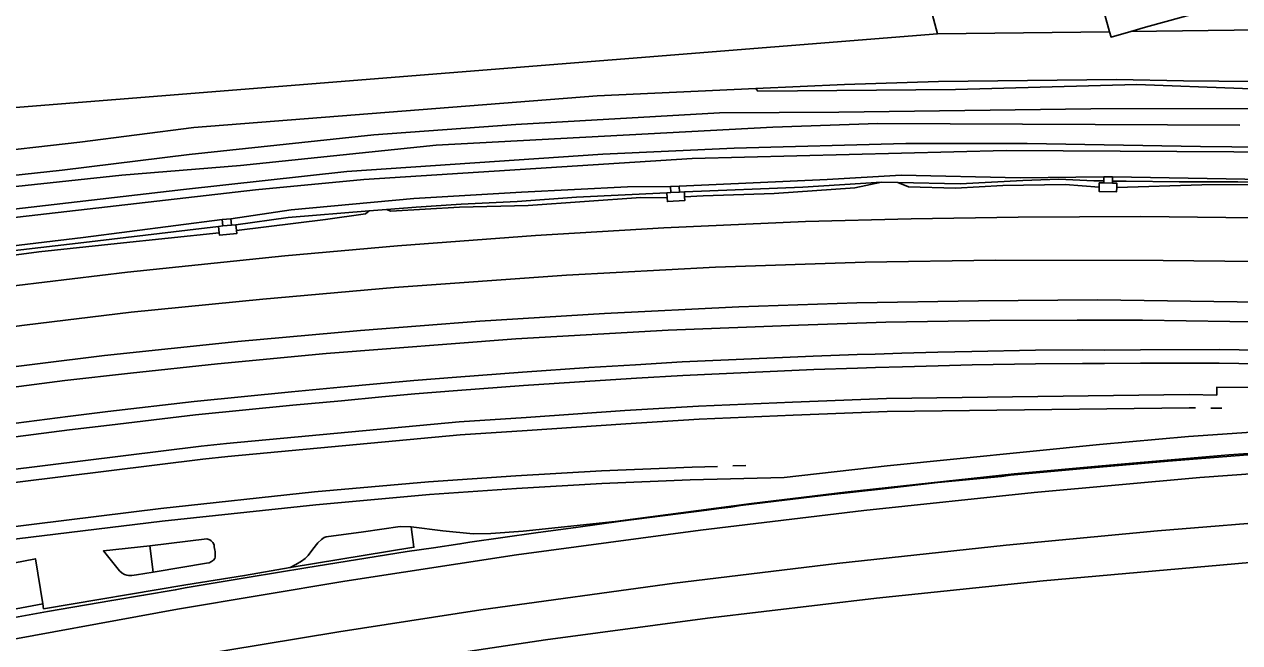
# Model space of a CAD drawing. Extents: x 161477 to 163040, y 383680 to 384868.
# Drawn here: x 162529.4 to 162668.4, y 383992.1 to 384062.8 of the extents above; entities that cross this region are included whole.
import ezdxf

# ---------------------------------------------------------------- set-up
doc = ezdxf.new("R2010")
doc.units = 0
for name, color, linetype in [('IMGEO_Gemengd_bos', 7, 'Continuous'), ('IMGEO_Grasland_overig', 7, 'Continuous'), ('IMGEO_Hek', 7, 'Continuous'), ('IMGEO_Loofbos', 7, 'Continuous'), ('IMGEO_Perron', 7, 'Continuous'), ('IMGEO_Spoor', 7, 'Continuous'), ('IMGEO_Spoorbaan_halfverhard', 7, 'Continuous'), ('IMGEO_Terreindeel_open', 7, 'Continuous'), ('IMGEO_Voetpad_op_trap', 7, 'Continuous'), ('IMGEO_Waterloop', 7, 'Continuous')]:
    doc.layers.add(name, color=color, linetype=linetype)

msp = doc.modelspace()

# ---------------------------------------------------------------- linework, layer by layer
at = {"layer": 'IMGEO_Gemengd_bos'}
for points in [[(162655.99, 384062.03), (162653.72, 384061.39), (162653.56, 384062)], [(162613.08, 384055.51), (162623.24, 384055.98), (162633.99, 384056.32), (162654.33, 384056.55), (162662, 384056.38), (162686.23, 384056.14), (162691.9, 384055.83), (162699.38, 384055.27)], [(162397.69, 384024.41), (162403.09, 384025.61), (162446.18, 384034.84), (162483.35, 384042.4), (162500, 384044.89), (162511.54, 384046.62), (162535.75, 384049.36), (162548.79, 384051.04), (162594.95, 384054.68), (162613.08, 384055.51)]]:
    msp.add_lwpolyline(points, dxfattribs=at)
at = {"layer": 'IMGEO_Grasland_overig'}
for points in [[(162434.97, 384025.14), (162473.66, 384032.52), (162494.44, 384036.08), (162507.7, 384038.18), (162528.6, 384040.8), (162555.85, 384043.91), (162568.23, 384045.1), (162605.81, 384047.52), (162641.73, 384048.42), (162674.28, 384048.21), (162685.79, 384048.25), (162691.98, 384048.67), (162694.08, 384048.78), (162695.07, 384049.01), (162695.88, 384049.31), (162696.95, 384049.98), (162698.29, 384051.54), (162698.81, 384052.63), (162699.16, 384053.54), (162699.33, 384054.39), (162699.38, 384055.27)], [(162680.83, 384055.05), (162656.66, 384055.98), (162635.93, 384055.39), (162613.32, 384055.2), (162613.08, 384055.51)], [(162428.2, 384024.54), (162465.46, 384031.71), (162479.42, 384034.28), (162492.9, 384036.58), (162516.99, 384040.41), (162547.61, 384043.96), (162566.3, 384046), (162595.58, 384048), (162610.6, 384048.69), (162630.24, 384049.22), (162644.14, 384049.22), (162663.96, 384048.87), (162678.32, 384048.71)], [(162652.88, 384045.42), (162643.34, 384045.31), (162629.72, 384045.58), (162621.23, 384045.1), (162604.31, 384044.35)], [(162704.18, 384044.18), (162694.99, 384044.72), (162683.69, 384045.18), (162673.36, 384045.06), (162653.88, 384045.41)], [(162603.31, 384044.29), (162598.4, 384044.26), (162586.28, 384043.66), (162573.96, 384042.93), (162559.92, 384041.62), (162553.02, 384040.62)], [(162627.45, 384044.8), (162618.45, 384044.22), (162604.91, 384043.69)], [(162629.31, 384044.76), (162636.45, 384044.62), (162643.64, 384045), (162647.75, 384045.14), (162651.74, 384044.95), (162652.88, 384044.93)], [(162652.88, 384044.71), (162652.37, 384044.71), (162652.37, 384044.21)], [(162704.16, 384043.77), (162701.02, 384044.11), (162697.9, 384044.3), (162695.62, 384044.27), (162689.83, 384044.53), (162686.89, 384044.75), (162683.51, 384044.91), (162676.3, 384044.73), (162668.23, 384044.82), (162661.52, 384044.83), (162655.43, 384044.9), (162653.88, 384044.92)], [(162654.37, 384044.2), (162654.37, 384044.7), (162653.88, 384044.7)], [(162602.91, 384043.57), (162592.56, 384043.08), (162585.79, 384042.59), (162579.36, 384042.29), (162574.24, 384041.95), (162570.82, 384041.67)], [(162603.35, 384043.6), (162602.91, 384043.57)], [(162602.91, 384043.57), (162602.94, 384043)], [(162604.91, 384043.69), (162604.35, 384043.66)], [(162604.94, 384043.1), (162604.91, 384043.69)], [(162553.61, 384039.93), (162559.57, 384040.76), (162568.86, 384041.51)], [(162552.02, 384040.52), (162536.13, 384038.46), (162514.45, 384035.89), (162502.14, 384034.26)], [(162509.19, 384034.69), (162510.26, 384034.87), (162536.22, 384037.88), (162548.05, 384039.31), (162551.62, 384039.74)], [(162552.1, 384039.79), (162551.62, 384039.74)], [(162551.62, 384039.74), (162551.69, 384039.02)], [(162553.61, 384039.93), (162553.09, 384039.88)], [(162553.68, 384039.26), (162553.61, 384039.93)]]:
    msp.add_lwpolyline(points, dxfattribs=at)
at = {"layer": 'IMGEO_Hek'}
for points in [[(162677.99, 384098.32), (162685.45, 384070.19), (162657.67, 384062.51), (162655.99, 384062.03), (162653.72, 384061.39), (162653.56, 384062), (162646.81, 384086.59), (162650.7, 384087.78), (162650.77, 384087.8)], [(162963.48, 384021.21), (162956.78, 384021.72), (162948.64, 384028.55), (162904.89, 384031.2), (162901.33, 384037.86), (162815.4, 384045.56), (162756.54, 384051.16), (162725.27, 384053.76), (162715.57, 384054.2), (162705.51, 384054.81), (162699.38, 384055.27), (162691.9, 384055.83), (162686.23, 384056.14), (162662, 384056.38)], [(162783.58, 384020.92), (162765.65, 384022.78), (162762.13, 384023.21), (162748.21, 384024.53), (162740.88, 384025.16), (162728.22, 384026.17), (162720.61, 384026.76), (162712.26, 384027.17), (162702.26, 384027.74), (162694.75, 384028.09), (162692.26, 384028.12), (162687.32, 384028.38), (162679.79, 384028.6), (162672.31, 384028.8), (162657.3, 384029), (162649.84, 384029), (162639.87, 384028.96), (162627.97, 384028.78), (162617.96, 384028.45), (162603.04, 384027.88), (162585.63, 384026.87), (162563.92, 384025.2), (162551.48, 384024.04), (162541.56, 384022.94)], [(162541.56, 384022.94), (162534.05, 384022.1), (162516.74, 384019.88), (162506.87, 384018.46), (162494.51, 384016.55), (162484.75, 384014.94), (162471.06, 384012.45), (162458.79, 384010.15), (162442.73, 384006.91), (162420.74, 384002.28)], [(162524.45, 383994.35), (162532.06, 383995.7), (162539.4, 383996.97), (162543.04, 383997.57), (162546.67, 383998.18), (162547.8, 383998.4), (162551.46, 383999.02), (162555.13, 383999.63), (162561.61, 384000.69), (162573.21, 384002.55), (162576.22, 384002.99), (162579.23, 384003.43), (162580.37, 384003.63), (162584.14, 384004.16), (162587.9, 384004.69), (162592.77, 384005.35), (162597.63, 384006.02), (162607.49, 384007.3), (162608.86, 384007.48), (162610.24, 384007.65), (162611.32, 384007.81), (162616.37, 384008.42), (162621.43, 384009.04), (162627.67, 384009.74), (162633.92, 384010.44), (162641.17, 384011.16), (162642.21, 384011.28), (162645.99, 384011.63), (162649.76, 384011.99), (162655.02, 384012.44), (162660.27, 384012.9), (162672.23, 384013.85)]]:
    msp.add_lwpolyline(points, dxfattribs=at)
at = {"layer": 'IMGEO_Loofbos'}
for points in [[(162633.88, 384061.75), (162621.99, 384106.21)], [(162653.56, 384062), (162646.81, 384086.59), (162650.7, 384087.78), (162650.77, 384087.8)], [(162685.45, 384070.19), (162657.67, 384062.51), (162655.99, 384062.03)], [(162653.56, 384062), (162633.88, 384061.75)], [(162655.99, 384062.03), (162688.46, 384062.45)], [(162502.61, 384051.26), (162633.88, 384061.75)]]:
    msp.add_lwpolyline(points, dxfattribs=at)
at = {"layer": 'IMGEO_Perron'}
for points in [[(162672.83, 384024), (162666.09, 384024.1), (162657.09, 384024.09), (162652.96, 384024.07), (162650.44, 384024.07), (162645.08, 384024.03), (162637.83, 384023.91), (162633.94, 384023.8), (162629.85, 384023.7), (162626.77, 384023.6), (162624.72, 384023.54), (162619.72, 384023.37), (162612.22, 384023.03), (162604.73, 384022.7), (162599.43, 384022.38), (162594.09, 384022.06), (162586.51, 384021.54), (162578.97, 384020.98), (162574.08, 384020.59), (162570.28, 384020.25), (162565.69, 384019.81), (162560.1, 384019.3), (162548.99, 384018.18), (162539.14, 384017.03), (162534.56, 384016.49), (162526.28, 384015.4)], [(162414.54, 383992.33), (162441.39, 383997.91), (162470.06, 384002.95), (162497.05, 384007.41), (162522.84, 384011.3), (162549.64, 384014.62), (162552.53, 384014.92), (162579.15, 384017.41), (162586.82, 384017.89), (162598.1, 384018.67), (162606.53, 384019.18), (162617.29, 384019.65), (162628.05, 384020.06), (162662.67, 384020.5), (162665.82, 384020.45), (162665.82, 384021.34), (162669.46, 384021.3)], [(162670.91, 384016.3), (162662.58, 384015.7), (162652.39, 384014.79), (162628.11, 384012.38), (162616.31, 384011.01), (162605.57, 384010.75), (162595.48, 384010.33), (162585.7, 384009.78), (162575.74, 384009.08), (162562.75, 384007.92), (162545.16, 384006.05), (162527.02, 384003.82), (162504.95, 384000.61), (162487.83, 383997.8), (162472.86, 383995.32), (162451.24, 383991.62), (162434.8, 383988.45)], [(162573.65, 384005.4), (162577.29, 384004.94), (162580.76, 384004.58), (162582.78, 384004.64), (162586.48, 384004.9), (162597, 384005.99), (162612.59, 384008.06), (162623.31, 384009.36), (162642.65, 384011.45), (162652.67, 384012.35), (162667.2, 384013.61), (162678.84, 384014.42)], [(162573.65, 384005.4), (162572.4, 384005.42), (162568.19, 384004.82), (162563.92, 384004.24), (162563.71, 384004.16), (162563.38, 384003.95), (162562.97, 384003.56), (162562.41, 384002.82), (162561.87, 384002.1), (162561.51, 384001.76), (162561.09, 384001.45), (162560.47, 384001.07), (162559.82, 384000.72)], [(162544.13, 384000.22), (162544.36, 384000.25), (162550.24, 384001.22), (162550.55, 384001.27), (162550.8, 384001.41), (162551.04, 384001.57), (162551.18, 384001.76), (162551.23, 384001.9), (162551.24, 384002), (162551.24, 384002.17), (162551.23, 384002.55), (162551.2, 384002.72), (162551.15, 384002.9), (162551.13, 384003.1), (162551.11, 384003.29), (162551.08, 384003.41), (162550.95, 384003.6), (162550.79, 384003.78), (162550.62, 384003.9), (162550.27, 384004.01), (162543.75, 384003.21)], [(162543.75, 384003.21), (162538.45, 384002.64), (162540.28, 384000.36), (162540.61, 384000.08), (162540.87, 383999.94), (162541.11, 383999.85), (162541.31, 383999.83), (162541.68, 383999.82), (162542.22, 383999.89), (162544.13, 384000.22)], [(162531.52, 383996.57), (162530.67, 384001.73), (162521.61, 383999.98)], [(162531.52, 383996.57), (162531.61, 383996.02), (162547.89, 383998.74), (162554.59, 383999.82), (162559.82, 384000.72)]]:
    msp.add_lwpolyline(points, dxfattribs=at)
at = {"layer": 'IMGEO_Spoor'}
for points in [[(162964.7, 384017.32), (162763.63, 384035.31), (162746.31, 384036.79), (162727.45, 384038.17), (162709.74, 384039.34), (162690.4, 384040.13), (162670.1, 384040.71), (162657.12, 384040.88), (162643.1, 384040.8), (162630.86, 384040.62), (162618.77, 384040.28), (162602.55, 384039.57), (162587.86, 384038.71), (162572.09, 384037.53), (162559.19, 384036.38), (162541.21, 384034.52), (162525.34, 384032.6), (162509.14, 384030.36), (162493.36, 384027.95), (162475.98, 384025), (162457.2, 384021.48), (162440.93, 384018.2), (162423.7, 384014.55)], [(162680.8, 384035.62), (162659.69, 384035.84), (162640.49, 384035.88), (162625.6, 384035.65), (162608.47, 384035.06), (162591.44, 384034.16), (162571.7, 384032.75), (162556.7, 384031.43), (162541.63, 384029.92), (162529.41, 384028.43), (162517.19, 384026.84), (162503.19, 384024.85), (162494.26, 384023.53), (162484.38, 384021.92), (162457.8, 384017.03), (162430.46, 384011.36)], [(162832.29, 384018.21), (162783.61, 384023.59), (162744.84, 384027.21), (162731.52, 384028.2), (162712.99, 384029.37), (162699.26, 384030.13), (162686.77, 384030.67), (162670.83, 384031.08), (162652.17, 384031.35), (162638.55, 384031.23), (162624.63, 384031.01), (162611.13, 384030.54), (162595.77, 384029.79), (162581.51, 384028.91), (162567.84, 384027.85), (162553.84, 384026.57), (162538.57, 384024.98), (162522.91, 384023.02), (162508.75, 384021.06), (162493.98, 384018.8), (162474.53, 384015.47), (162453.35, 384011.49), (162424.4, 384005.42)], [(162672.86, 384025.54), (162666.11, 384025.65), (162657.09, 384025.63), (162652.96, 384025.6), (162650.44, 384025.61), (162645.06, 384025.57), (162637.8, 384025.45), (162633.9, 384025.34), (162629.8, 384025.24), (162626.72, 384025.14), (162624.67, 384025.08), (162619.66, 384024.91), (162604.64, 384024.24), (162599.33, 384023.92), (162593.99, 384023.6), (162586.4, 384023.08), (162578.85, 384022.51), (162573.96, 384022.12), (162570.14, 384021.78), (162565.55, 384021.34), (162559.95, 384020.83), (162548.82, 384019.71), (162538.96, 384018.56), (162534.37, 384018.02), (162526.08, 384016.92)], [(162414.86, 383990.86), (162441.68, 383996.44), (162470.31, 384001.47), (162497.28, 384005.93), (162523.05, 384009.81), (162549.81, 384013.13), (162552.68, 384013.42), (162579.27, 384015.91), (162586.92, 384016.39), (162598.2, 384017.18), (162606.61, 384017.68), (162617.35, 384018.15), (162628.09, 384018.56), (162662.67, 384019), (162663.37, 384018.99)], [(162665.12, 384018.96), (162666.39, 384018.95)], [(162368.54, 383958.02), (162456.6, 383977.62), (162481.58, 383983.09), (162504.99, 383988.01), (162523.58, 383991.7), (162546.93, 383995.97), (162566.08, 383999.17), (162585.71, 384002.17), (162606.74, 384005.02), (162625.45, 384007.27), (162644.93, 384009.32), (162663.89, 384011.01), (162677.59, 384012), (162694.33, 384013), (162727.3, 384014.29), (162737.6, 384014.47), (162751.39, 384014.52), (162770.91, 384014.35), (162794.32, 384013.84), (162870.81, 384011), (162881.54, 384010.41)], [(162608.71, 384012.3), (162605.81, 384012.21), (162595.41, 384011.78), (162585.61, 384011.23), (162575.62, 384010.53), (162562.61, 384009.37), (162545, 384007.49), (162526.83, 384005.25), (162504.72, 384002.04), (162487.59, 383999.23), (162472.62, 383996.75), (162450.98, 383993.05), (162434.51, 383989.87)], [(162610.46, 384012.36), (162611.94, 384012.41)], [(162821.95, 384008.7), (162803.73, 384009.32), (162783.88, 384009.76), (162760.54, 384009.77), (162750.95, 384009.71), (162737.69, 384009.43), (162724.08, 384008.97), (162713.63, 384008.56), (162686.44, 384007.01), (162675.01, 384006.22), (162659.04, 384004.93), (162641.71, 384003.29), (162622.36, 384001.21), (162603.79, 383998.93), (162581.64, 383995.88), (162565.39, 383993.39), (162548.08, 383990.53), (162529.53, 383987.16), (162515.55, 383984.45), (162501.71, 383981.65), (162481.93, 383977.52), (162456.16, 383971.71), (162431.85, 383966.32)], [(162831.75, 384003.95), (162818.13, 384004.5), (162802.03, 384004.99), (162783.97, 384005.3), (162763.88, 384005.34), (162743.34, 384005.07), (162725.05, 384004.52), (162706.95, 384003.74), (162686.34, 384002.52), (162669.59, 384001.31), (162645.94, 383999.21), (162626.87, 383997.22), (162607.54, 383994.93), (162589.02, 383992.45), (162573.26, 383990.12), (162559.89, 383987.98), (162540.47, 383984.65), (162526.61, 383982.08), (162512.77, 383979.39), (162498.88, 383976.53), (162484.2, 383973.38), (162329.8, 383939.06)]]:
    msp.add_lwpolyline(points, dxfattribs=at)
at = {"layer": 'IMGEO_Spoorbaan_halfverhard'}
for points in [[(162604.94, 384043.1), (162607.05, 384043.22), (162615.17, 384043.51), (162624.39, 384044.16), (162627.45, 384044.8)], [(162627.45, 384044.8), (162629.31, 384044.76)], [(162629.31, 384044.76), (162630.53, 384044.28), (162635.91, 384044.1), (162641.34, 384044.41), (162648.47, 384044.52), (162652.37, 384044.21)], [(162652.37, 384044.21), (162652.36, 384043.71), (162654.36, 384043.7), (162654.37, 384044.2)], [(162654.37, 384044.2), (162664.11, 384044.48), (162679.08, 384044.53), (162685.03, 384044.51), (162686.58, 384044.47), (162691.62, 384044.12), (162703.62, 384043.51)], [(162570.82, 384041.67), (162571.31, 384041.47), (162579.18, 384041.93), (162587.04, 384042.13), (162599.91, 384043.05), (162602.94, 384043)], [(162602.94, 384043), (162602.97, 384042.58), (162604.96, 384042.69), (162604.94, 384043.1)], [(162553.68, 384039.26), (162563.84, 384040.52), (162568.44, 384041.17), (162568.86, 384041.51)], [(162568.86, 384041.51), (162570.82, 384041.67)], [(162509.19, 384034.69), (162509.73, 384034.19), (162515.31, 384034.72), (162531.04, 384036.83), (162540.02, 384037.8), (162551.69, 384039.02)], [(162551.69, 384039.02), (162551.72, 384038.74), (162553.71, 384038.94), (162553.68, 384039.26)], [(162559.82, 384000.72), (162573.97, 384003.06), (162573.65, 384005.4)], [(162522.51, 383994.92), (162531.52, 383996.57)]]:
    msp.add_lwpolyline(points, dxfattribs=at)
at = {"layer": 'IMGEO_Terreindeel_open'}
msp.add_lwpolyline([(162544.13, 384000.22), (162543.75, 384003.21)], dxfattribs=at)
at = {"layer": 'IMGEO_Voetpad_op_trap'}
for points in [[(162653.88, 384045.41), (162652.88, 384045.42)], [(162652.88, 384045.42), (162652.88, 384044.93)], [(162653.88, 384044.92), (162653.88, 384045.41)], [(162604.31, 384044.35), (162603.31, 384044.29)], [(162603.31, 384044.29), (162603.35, 384043.6)], [(162604.35, 384043.66), (162604.31, 384044.35)], [(162652.88, 384044.93), (162652.88, 384044.71)], [(162652.88, 384044.71), (162653.88, 384044.7)], [(162653.88, 384044.7), (162653.88, 384044.92)], [(162603.35, 384043.6), (162604.35, 384043.66)], [(162553.02, 384040.62), (162552.02, 384040.52)], [(162552.02, 384040.52), (162552.1, 384039.79)], [(162552.1, 384039.79), (162553.09, 384039.88)], [(162553.09, 384039.88), (162553.02, 384040.62)]]:
    msp.add_lwpolyline(points, dxfattribs=at)
at = {"layer": 'IMGEO_Waterloop'}
for points in [[(162413.83, 384025.55), (162446.02, 384032.35), (162460.63, 384034.96), (162473.04, 384037.58), (162496.6, 384041.44), (162505.86, 384043.17), (162533.72, 384046.18), (162548.25, 384047.96), (162569.38, 384050.2), (162585.63, 384051.4), (162608.92, 384052.71), (162622.57, 384052.81), (162651.42, 384053.19), (162670.32, 384053.21)], [(162668.47, 384051.32), (162627.05, 384051.5), (162615.01, 384051.09), (162576.5, 384049.02), (162554.11, 384046.71), (162540.56, 384045.58), (162528.42, 384044.29), (162506.78, 384041.3), (162497.86, 384040), (162468.63, 384034.71), (162446.2, 384030.16), (162422.6, 384025.23)]]:
    msp.add_lwpolyline(points, dxfattribs=at)

doc.saveas('drawing.dxf')
